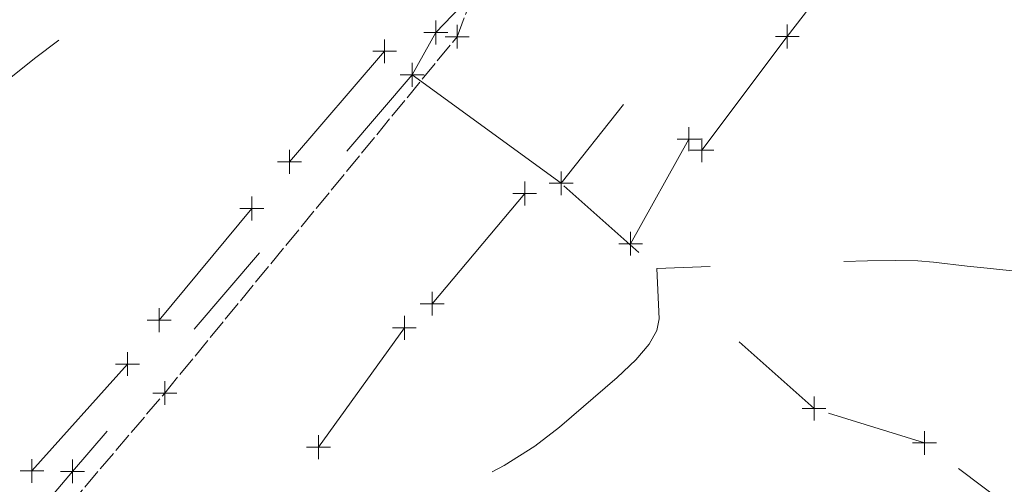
# Model space of a CAD drawing. Extents: x 1926935 to 1928139, y 199322 to 200300.
# Tile 609 of 656: x 1927517 to 1927559, y 199810 to 199830. Entities that reach past the tile are written whole.
import ezdxf

# ---------------------------------------------------------------- set-up
doc = ezdxf.new("R2010")
doc.units = 0
doc.header["$MEASUREMENT"] = 0
for name, pattern in [('DGN Style 2', [14.030763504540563, 8.418458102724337, -5.612305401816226]), ('DGN Style 3', [19.64306890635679, 14.03076350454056, -5.612305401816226]), ('DGN Style 5', [9.821534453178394, 4.209229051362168, -5.612305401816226]), ('fenceex', [0.9999979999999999, 0.8499983, -0.07499984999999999, -0.07499984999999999])]:
    doc.linetypes.add(name, pattern=pattern)
for name, color, linetype, lineweight in [('DT_X_Contour_Minor', 136, 'DGN Style 3', 0), ('DT_X_Terrain_Ground_Line', 92, 'DGN Style 3', 13), ('PV_X_Driveway', 7, 'DGN Style 5', 0), ('PV_X_EOP', 7, 'DGN Style 3', 0), ('RD_X_Bumper_Block', 7, 'DGN Style 2', 0), ('RD_X_Fence', 230, 'fenceex', 0)]:
    doc.layers.add(name, color=color, linetype=linetype, lineweight=lineweight)
doc.layers.add('SV_X_Shot_Marker (Construction)', color=40, linetype='Continuous', lineweight=0, transparency=0.5)

# ---------------------------------------------------------------- blocks, each defined once
blk = doc.blocks.new('SVPT_114')
at = {"layer": 'SV_X_Shot_Marker (Construction)', "transparency": 33554495}
for p, q in [((0, 0.02500000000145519), (0, -0.02499999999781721)), ((-0.02500000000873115, 1.818989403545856e-12), (0.02499999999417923, 1.818989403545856e-12))]:
    blk.add_line(p, q, dxfattribs=at)
blk.add_point((0, 1.818989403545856e-12), dxfattribs=at)
blk = doc.blocks.new('SVPT_115')
at = {"layer": 'SV_X_Shot_Marker (Construction)', "transparency": 33554495}
for p, q in [((1.455191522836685e-11, 0.0249999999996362), (1.455191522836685e-11, -0.0249999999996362)), ((-0.02499999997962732, 0), (0.02500000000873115, 0))]:
    blk.add_line(p, q, dxfattribs=at)
blk.add_point((1.455191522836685e-11, 0), dxfattribs=at)
blk = doc.blocks.new('SVPT_116')
at = {"layer": 'SV_X_Shot_Marker (Construction)', "transparency": 33554495}
for p, q in [((1.455191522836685e-11, 0.0249999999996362), (1.455191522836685e-11, -0.0249999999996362)), ((-0.02499999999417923, 0), (0.02500000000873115, 0))]:
    blk.add_line(p, q, dxfattribs=at)
blk.add_point((1.455191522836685e-11, 0), dxfattribs=at)
blk = doc.blocks.new('SVPT_117')
at = {"layer": 'SV_X_Shot_Marker (Construction)', "transparency": 33554495}
for p, q in [((1.455191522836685e-11, 0.0249999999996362), (1.455191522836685e-11, -0.0249999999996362)), ((-0.02499999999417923, 0), (0.02500000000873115, 0))]:
    blk.add_line(p, q, dxfattribs=at)
blk.add_point((1.455191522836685e-11, 0), dxfattribs=at)
blk = doc.blocks.new('SVPT_141')
at = {"layer": 'SV_X_Shot_Marker (Construction)', "transparency": 33554495}
for p, q in [((0, 0.0249999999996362), (0, -0.0249999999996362)), ((-0.02500000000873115, 0), (0.02499999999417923, 0))]:
    blk.add_line(p, q, dxfattribs=at)
blk.add_point((0, 0), dxfattribs=at)
blk = doc.blocks.new('SVPT_142')
at = {"layer": 'SV_X_Shot_Marker (Construction)', "transparency": 33554495}
for p, q in [((0, 0.0249999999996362), (0, -0.0249999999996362)), ((-0.02500000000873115, 0), (0.02499999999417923, 0))]:
    blk.add_line(p, q, dxfattribs=at)
blk.add_point((0, 0), dxfattribs=at)
blk = doc.blocks.new('SVPT_144')
at = {"layer": 'SV_X_Shot_Marker (Construction)', "transparency": 33554495}
for p, q in [((-1.455191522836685e-11, 0.02500000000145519), (-1.455191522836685e-11, -0.0249999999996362)), ((-0.02500000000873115, 0), (0.02499999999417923, 0))]:
    blk.add_line(p, q, dxfattribs=at)
blk.add_point((-1.455191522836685e-11, 0), dxfattribs=at)
blk = doc.blocks.new('SVPT_145')
at = {"layer": 'SV_X_Shot_Marker (Construction)', "transparency": 33554495}
for p, q in [((-1.455191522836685e-11, 0.02500000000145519), (-1.455191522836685e-11, -0.0249999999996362)), ((-0.02500000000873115, 0), (0.02499999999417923, 0))]:
    blk.add_line(p, q, dxfattribs=at)
blk.add_point((-1.455191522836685e-11, 0), dxfattribs=at)
blk = doc.blocks.new('SVPT_146')
at = {"layer": 'SV_X_Shot_Marker (Construction)', "transparency": 33554495}
for p, q in [((0, 0.0249999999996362), (0, -0.0249999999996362)), ((-0.02499999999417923, 0), (0.02500000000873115, 0))]:
    blk.add_line(p, q, dxfattribs=at)
blk.add_point((0, 0), dxfattribs=at)
blk = doc.blocks.new('SVPT_171')
at = {"layer": 'SV_X_Shot_Marker (Construction)', "transparency": 33554495}
for p, q in [((0, 0.0249999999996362), (0, -0.0249999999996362)), ((-0.02499999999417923, 0), (0.02500000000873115, 0))]:
    blk.add_line(p, q, dxfattribs=at)
blk.add_point((0, 0), dxfattribs=at)
blk = doc.blocks.new('SVPT_172')
at = {"layer": 'SV_X_Shot_Marker (Construction)', "transparency": 33554495}
for p, q in [((0, 0.0249999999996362), (0, -0.0249999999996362)), ((-0.02499999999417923, 0), (0.02500000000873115, 0))]:
    blk.add_line(p, q, dxfattribs=at)
blk.add_point((0, 0), dxfattribs=at)
blk = doc.blocks.new('SVPT_274')
at = {"layer": 'SV_X_Shot_Marker (Construction)', "transparency": 33554495}
for p, q in [((0, 0.0249999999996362), (0, -0.0249999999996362)), ((-0.02499999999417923, 0), (0.02500000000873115, 0))]:
    blk.add_line(p, q, dxfattribs=at)
blk.add_point((0, 0), dxfattribs=at)
blk = doc.blocks.new('SVPT_275')
at = {"layer": 'SV_X_Shot_Marker (Construction)', "transparency": 33554495}
for p, q in [((0, 0.0249999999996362), (0, -0.0249999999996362)), ((-0.02499999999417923, 0), (0.02500000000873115, 0))]:
    blk.add_line(p, q, dxfattribs=at)
blk.add_point((0, 0), dxfattribs=at)
blk = doc.blocks.new('SVPT_276')
at = {"layer": 'SV_X_Shot_Marker (Construction)', "transparency": 33554495}
for p, q in [((0, 0.0249999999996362), (0, -0.0249999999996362)), ((-0.02499999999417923, 0), (0.02500000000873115, 0))]:
    blk.add_line(p, q, dxfattribs=at)
blk.add_point((0, 0), dxfattribs=at)
blk = doc.blocks.new('SVPT_277')
at = {"layer": 'SV_X_Shot_Marker (Construction)', "transparency": 33554495}
for p, q in [((0, 0.0249999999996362), (0, -0.0249999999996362)), ((-0.02499999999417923, 0), (0.02500000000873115, 0))]:
    blk.add_line(p, q, dxfattribs=at)
blk.add_point((0, 0), dxfattribs=at)
blk = doc.blocks.new('SVPT_278')
at = {"layer": 'SV_X_Shot_Marker (Construction)', "transparency": 33554495}
for p, q in [((0, 0.0249999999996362), (0, -0.0249999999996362)), ((-0.02500000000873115, 0), (0.02499999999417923, 0))]:
    blk.add_line(p, q, dxfattribs=at)
blk.add_point((0, 0), dxfattribs=at)
blk = doc.blocks.new('SVPT_279')
at = {"layer": 'SV_X_Shot_Marker (Construction)', "transparency": 33554495}
for p, q in [((1.455191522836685e-11, 0.0249999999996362), (1.455191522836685e-11, -0.0249999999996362)), ((-0.02499999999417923, 0), (0.02500000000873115, 0))]:
    blk.add_line(p, q, dxfattribs=at)
blk.add_point((1.455191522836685e-11, 0), dxfattribs=at)
blk = doc.blocks.new('SVPT_359')
at = {"layer": 'SV_X_Shot_Marker (Construction)', "transparency": 33554495}
for p, q in [((0, 0.0249999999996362), (0, -0.02500000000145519)), ((-0.02499999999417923, -1.818989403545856e-12), (0.02499999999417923, -1.818989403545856e-12))]:
    blk.add_line(p, q, dxfattribs=at)
blk.add_point((0, -1.818989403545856e-12), dxfattribs=at)
blk = doc.blocks.new('SVPT_360')
at = {"layer": 'SV_X_Shot_Marker (Construction)', "transparency": 33554495}
for p, q in [((0, 0.02500000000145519), (0, -0.0249999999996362)), ((-0.02499999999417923, 1.818989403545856e-12), (0.02500000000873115, 1.818989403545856e-12))]:
    blk.add_line(p, q, dxfattribs=at)
blk.add_point((0, 1.818989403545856e-12), dxfattribs=at)
blk = doc.blocks.new('SVPT_361')
at = {"layer": 'SV_X_Shot_Marker (Construction)', "transparency": 33554495}
for p, q in [((0, 0.02500000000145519), (0, -0.0249999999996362)), ((-0.02499999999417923, 1.818989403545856e-12), (0.02500000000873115, 1.818989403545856e-12))]:
    blk.add_line(p, q, dxfattribs=at)
blk.add_point((0, 1.818989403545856e-12), dxfattribs=at)
blk = doc.blocks.new('SVPT_362')
at = {"layer": 'SV_X_Shot_Marker (Construction)', "transparency": 33554495}
for p, q in [((0, 0.02500000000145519), (0, -0.0249999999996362)), ((-0.02499999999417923, 1.818989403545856e-12), (0.02500000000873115, 1.818989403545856e-12))]:
    blk.add_line(p, q, dxfattribs=at)
blk.add_point((0, 1.818989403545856e-12), dxfattribs=at)
blk = doc.blocks.new('SVPT_363')
at = {"layer": 'SV_X_Shot_Marker (Construction)', "transparency": 33554495}
for p, q in [((0, 0.02500000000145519), (0, -0.0249999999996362)), ((-0.02499999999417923, 1.818989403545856e-12), (0.02500000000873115, 1.818989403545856e-12))]:
    blk.add_line(p, q, dxfattribs=at)
blk.add_point((0, 1.818989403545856e-12), dxfattribs=at)
blk = doc.blocks.new('SVPT_364')
at = {"layer": 'SV_X_Shot_Marker (Construction)', "transparency": 33554495}
for p, q in [((0, 0.0249999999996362), (0, -0.0249999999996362)), ((-0.02499999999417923, 0), (0.02499999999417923, 0))]:
    blk.add_line(p, q, dxfattribs=at)
blk.add_point((0, 0), dxfattribs=at)
blk = doc.blocks.new('SVPT_365')
at = {"layer": 'SV_X_Shot_Marker (Construction)', "transparency": 33554495}
for p, q in [((0, 0.0249999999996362), (0, -0.0249999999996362)), ((-0.02500000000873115, 0), (0.02499999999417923, 0))]:
    blk.add_line(p, q, dxfattribs=at)
blk.add_point((0, 0), dxfattribs=at)
blk = doc.blocks.new('SVPT_366')
at = {"layer": 'SV_X_Shot_Marker (Construction)', "transparency": 33554495}
for p, q in [((0, 0.0249999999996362), (0, -0.0249999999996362)), ((-0.02500000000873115, 0), (0.02499999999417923, 0))]:
    blk.add_line(p, q, dxfattribs=at)
blk.add_point((0, 0), dxfattribs=at)
blk = doc.blocks.new('SVPT_367')
at = {"layer": 'SV_X_Shot_Marker (Construction)', "transparency": 33554495}
for p, q in [((0, 0.0249999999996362), (0, -0.0249999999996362)), ((-0.02500000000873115, 0), (0.02499999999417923, 0))]:
    blk.add_line(p, q, dxfattribs=at)
blk.add_point((0, 0), dxfattribs=at)
blk = doc.blocks.new('*U2117', base_point=(1927600.1255, 199832.7095, 682.6088333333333))
at = {"layer": 'DT_X_Contour_Minor', "flags": 128}
for points, elevation in [([(1927550.650617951, 200066.186524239), (1927556.617452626, 200045.3640190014), (1927557.741241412, 200041.4009634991), (1927558.555392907, 200038.4357278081), (1927559.059907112, 200036.4683119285), (1927559.254784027, 200035.4987158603), (1927559.36160608, 200034.2435527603), (1927559.397193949, 200033.8028337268), (1927559.423841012, 200033.4220489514), (1927559.441547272, 200033.1011984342), (1927559.450312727, 200032.8402821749), (1927559.470356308, 200031.7625195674), (1927563.944807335, 200021.8581174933), (1927564.859606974, 200019.8246392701), (1927565.68638402, 200017.9689483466), (1927566.425138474, 200016.2910447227), (1927567.075870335, 200014.7909283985), (1927569.272487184, 200009.6790214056), (1927569.795132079, 200008.4555271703), (1927570.261726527, 200007.3571852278), (1927570.672270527, 200006.3839955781), (1927571.692320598, 200003.9556929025), (1927572.145354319, 200002.924108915), (1927572.739417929, 200001.6505839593), (1927573.474511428, 200000.1351180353), (1927574.350634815, 199998.3777111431), (1927576.875003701, 199993.3687048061), (1927577.721348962, 199991.6780196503), (1927578.367108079, 199990.3627189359), (1927578.812281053, 199989.4228026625), (1927579.056867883, 199988.8582708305), (1927579.44165124, 199987.8533652), (1927579.710208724, 199987.2299090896), (1927580.227293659, 199986.1132199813), (1927580.992906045, 199984.5032978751), (1927582.007045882, 199982.400142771), (1927587.319595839, 199971.4345419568), (1927583.817185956, 199969.1723002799), (1927583.139154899, 199968.7229475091), (1927582.606094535, 199968.3444213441), (1927582.218004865, 199968.0367217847), (1927581.974885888, 199967.7998488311), (1927581.178595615, 199966.8597037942), (1927581.620241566, 199965.0524087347), (1927581.722269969, 199964.5565901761), (1927581.839078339, 199963.8436895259), (1927581.97066668, 199962.9137067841), (1927582.117034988, 199961.7666419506), (1927582.527057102, 199958.4183596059), (1927582.677891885, 199957.2348076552), (1927582.822879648, 199956.1953635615), (1927582.962020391, 199955.3000273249), (1927583.095314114, 199954.5487989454), (1927583.442968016, 199952.7376670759), (1927583.576690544, 199952.0798046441), (1927583.717117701, 199951.4645662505), (1927583.864249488, 199950.8919518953), (1927584.018085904, 199950.3619615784), (1927584.751633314, 199947.9881295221), (1927593.466336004, 199930.2115520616), (1927595.099620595, 199926.8614011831), (1927596.264601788, 199924.4294817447), (1927596.961279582, 199922.9157937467), (1927597.189653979, 199922.3203371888), (1927597.174247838, 199921.9567616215), (1927597.202905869, 199921.7639760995), (1927597.300434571, 199921.4583012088), (1927597.466833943, 199921.0397369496), (1927597.702103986, 199920.5082833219), (1927598.421318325, 199918.9405544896), (1927598.731488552, 199918.3248518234), (1927599.122588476, 199917.653540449), (1927599.594618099, 199916.9266203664), (1927600.147577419, 199916.1440915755), (1927601.730041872, 199913.9832031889), (1927602.304640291, 199913.1216566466), (1927602.841587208, 199912.1576833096), (1927603.340882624, 199911.0912831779), (1927603.802526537, 199909.9224562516), (1927605.869011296, 199904.2289347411), (1927605.649058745, 199898.9361791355), (1927605.677688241, 199897.6303396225), (1927605.857842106, 199895.9811449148), (1927606.189520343, 199893.9885950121), (1927606.67272295, 199891.6526899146), (1927608.163295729, 199884.9658027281), (1927608.729549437, 199882.6011364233), (1927609.310380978, 199880.5223028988), (1927609.905790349, 199878.7293021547), (1927610.515777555, 199877.2221341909), (1927613.396399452, 199870.8556268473), (1927616.34771218, 199870.5473487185), (1927616.946088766, 199870.4514507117), (1927617.476370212, 199870.2958758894), (1927617.938556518, 199870.0806242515), (1927618.332647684, 199869.805695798), (1927619.29276394, 199868.9929841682), (1927619.609429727, 199868.7143473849), (1927619.839339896, 199868.4879707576), (1927619.982494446, 199868.3138542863), (1927620.038893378, 199868.1919979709), (1927620.073616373, 199867.9367280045), (1927620.247586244, 199867.6293274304), (1927620.743453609, 199866.8985781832), (1927621.561218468, 199865.7444802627), (1927622.700880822, 199864.1670336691), (1927626.169177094, 199859.3960445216), (1927627.353976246, 199857.7396547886), (1927628.307151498, 199856.34872745), (1927629.028702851, 199855.2232625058), (1927629.518630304, 199854.3632599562), (1927630.516271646, 199852.423869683), (1927631.111873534, 199851.3139157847), (1927632.15044819, 199849.4385967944), (1927633.631995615, 199846.7979127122), (1927635.556515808, 199843.3918635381), (1927641.279200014, 199833.2885789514), (1927643.161580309, 199829.9626900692), (1927644.516708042, 199827.5624868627), (1927645.34458321, 199826.0879693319), (1927645.645205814, 199825.5391374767), (1927645.743862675, 199825.3098334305), (1927645.866399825, 199825.1297617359), (1927646.160018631, 199824.7615246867), (1927646.624719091, 199824.205122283), (1927647.260501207, 199823.4605545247), (1927650.62667494, 199819.5468524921), (1927647.991091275, 199821.3314998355), (1927647.454650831, 199821.7124954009), (1927646.974865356, 199822.0906332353), (1927646.551734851, 199822.465913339), (1927646.185259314, 199822.8383357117), (1927645.283531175, 199823.8276517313), (1927644.860500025, 199824.3206306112), (1927644.267702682, 199825.0575802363), (1927643.505139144, 199826.0385006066), (1927642.572809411, 199827.2633917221), (1927639.860241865, 199830.8550623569), (1927638.734474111, 199832.2924170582), (1927637.391596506, 199833.9107281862), (1927635.831609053, 199835.7099957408), (1927634.05451175, 199837.690219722), (1927629.026105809, 199843.2120922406), (1927627.346820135, 199845.0934527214), (1927626.080267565, 199846.596129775), (1927625.2264481, 199847.7201234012), (1927624.78536174, 199848.4654336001), (1927624.159442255, 199849.9480162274), (1927623.922759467, 199850.4393730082), (1927623.682150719, 199850.8015063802), (1927623.437616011, 199851.0344163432), (1927623.189155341, 199851.1381028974), (1927622.521358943, 199851.2423024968), (1927622.248582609, 199851.3496603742), (1927621.931100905, 199851.5935843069), (1927621.568913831, 199851.974074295), (1927621.162021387, 199852.4911303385), (1927619.158877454, 199855.2227126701), (1927618.245625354, 199854.9432481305), (1927618.048776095, 199854.901778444), (1927617.849622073, 199854.8971399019), (1927617.648163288, 199854.9293325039), (1927617.444399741, 199854.9983562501), (1927616.488125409, 199855.4064064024), (1927605.988655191, 199857.7291288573), (1927604.019055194, 199858.1648696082), (1927602.610028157, 199858.4766393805), (1927601.761574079, 199858.664438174), (1927601.473692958, 199858.7282659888), (1927601.438251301, 199858.7368635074), (1927601.425862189, 199858.7243975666), (1927601.298744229, 199858.5290224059), (1927600.922699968, 199857.9482394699), (1927600.297729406, 199856.9820487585), (1927599.423832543, 199855.6304502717), (1927594.764819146, 199848.4237058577), (1927595.275075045, 199844.0644395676), (1927595.188593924, 199843.1560336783), (1927594.710469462, 199842.299072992), (1927593.840701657, 199841.4935575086), (1927592.579290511, 199840.7394872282), (1927588.693336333, 199838.7972267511), (1927587.013140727, 199838.1144212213), (1927584.887019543, 199837.5226999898), (1927582.314972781, 199837.0220630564), (1927579.297000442, 199836.6125104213), (1927570.654506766, 199835.6418157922), (1927567.818050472, 199835.3233674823), (1927565.790551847, 199835.0960435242), (1927564.572010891, 199834.9598439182), (1927564.162427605, 199834.9147686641), (1927564.148815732, 199834.9160671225), (1927564.144237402, 199834.9165065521), (1927564.140711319, 199834.916850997), (1927564.138237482, 199834.9171004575), (1927564.136815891, 199834.9172549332), (1927564.134427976, 199834.9175402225), (1927564.132926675, 199834.9176072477), (1927564.130213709, 199834.9175943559), (1927564.126289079, 199834.9175015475), (1927564.121152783, 199834.9173288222), (1927564.10584044, 199834.9167616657), (1927563.830932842, 199834.9200134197), (1927563.017694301, 199834.9301940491), (1927561.666124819, 199834.9473035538), (1927559.776224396, 199834.971341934), (1927549.700583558, 199835.0996884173), (1927549.708112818, 199838.4222404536), (1927549.716375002, 199839.0674966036), (1927549.737934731, 199839.579314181), (1927549.772792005, 199839.9576931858), (1927549.820946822, 199840.2026336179), (1927549.967089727, 199840.6778900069), (1927550.012350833, 199840.8567820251), (1927550.038526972, 199841.0370157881), (1927550.045618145, 199841.2185912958), (1927550.03362435, 199841.4015085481), (1927549.976194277, 199841.8910768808), (1927549.762310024, 199842.1926334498), (1927549.16372982, 199842.7301269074), (1927548.180453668, 199843.5035572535), (1927546.812481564, 199844.5129244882), (1927542.65162802, 199847.5191529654), (1927541.21297483, 199848.571597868), (1927540.017655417, 199849.4742612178), (1927539.06566978, 199850.2271430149), (1927538.357017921, 199850.8302432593), (1927536.791724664, 199852.2388018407), (1927536.243912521, 199852.696632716), (1927535.774446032, 199853.0137064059), (1927535.383325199, 199853.1900229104), (1927535.070550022, 199853.2255822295), (1927534.340943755, 199853.1327308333), (1927534.081808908, 199853.0831339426), (1927533.851609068, 199853.0039818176), (1927533.650344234, 199852.8952744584), (1927533.478014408, 199852.7570118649), (1927533.057048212, 199852.3489046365), (1927532.885486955, 199852.2029498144), (1927532.686527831, 199852.0711657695), (1927532.46017084, 199851.9535525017), (1927532.206415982, 199851.8501100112), (1927531.493205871, 199851.5931577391), (1927531.225025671, 199851.4694460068), (1927530.955392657, 199851.2910250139), (1927530.684306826, 199851.0578947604), (1927530.41176818, 199850.7700552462), (1927529.683061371, 199849.9295375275), (1927529.308194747, 199849.5279663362), (1927528.730124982, 199848.9536410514), (1927527.948852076, 199848.206561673), (1927526.96437603, 199847.286728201), (1927524.068169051, 199844.603500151), (1927523.114629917, 199843.7203176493), (1927522.426167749, 199843.0831911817), (1927522.002782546, 199842.6921207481), (1927521.844474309, 199842.5471063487), (1927521.775754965, 199842.4884759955), (1927521.75072567, 199842.4664534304), (1927521.727177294, 199842.4443584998), (1927521.705109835, 199842.4221912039), (1927521.684523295, 199842.3999515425), (1927521.631600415, 199842.3405492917), (1927521.648281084, 199842.2882311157), (1927521.738015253, 199842.1758282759), (1927521.90080292, 199842.0033407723), (1927522.136644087, 199841.7707686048), (1927523.407694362, 199840.5452342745), (1927522.308608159, 199841.447934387), (1927522.092449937, 199841.6254176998), (1927521.915012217, 199841.7709961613), (1927521.776294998, 199841.8846697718), (1927521.67629828, 199841.966438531), (1927521.461267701, 199842.141948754), (1927521.430200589, 199842.2475545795), (1927521.498272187, 199842.4327393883), (1927521.665482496, 199842.6975031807), (1927521.931831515, 199843.0418459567), (1927522.774280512, 199844.0661986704), (1927523.184055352, 199844.5648875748), (1927523.781543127, 199845.2926897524), (1927524.566743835, 199846.2496052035), (1927525.539657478, 199847.4356339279), (1927528.384377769, 199850.9038615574), (1927529.316083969, 199852.0416076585), (1927529.977662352, 199852.8536752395), (1927530.369112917, 199853.3400643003), (1927530.490435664, 199853.5007748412), (1927530.426310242, 199853.4908408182), (1927530.242219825, 199853.6598628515), (1927530.206914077, 199853.6922411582), (1927530.179892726, 199853.716938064), (1927530.161155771, 199853.7339535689), (1927530.150703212, 199853.7432876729), (1927530.121254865, 199853.7689235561), (1927530.117849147, 199853.7979612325), (1927530.085091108, 199853.7644482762), (1927529.988276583, 199853.6514646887), (1927529.827405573, 199853.45901047), (1927529.602478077, 199853.1870856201), (1927528.917262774, 199852.3559918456), (1927528.541485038, 199851.9035993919), (1927527.928063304, 199851.1697423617), (1927527.076997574, 199850.1544207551), (1927525.988287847, 199848.8576345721), (1927522.768203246, 199845.024251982), (1927521.786607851, 199843.7046135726), (1927521.256885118, 199842.6207352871), (1927521.179035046, 199841.7726171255), (1927521.553057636, 199841.1602590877), (1927523.15294809, 199839.8416511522), (1927523.760371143, 199839.3406152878), (1927524.382722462, 199838.8264636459), (1927525.020002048, 199838.2991962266), (1927525.672209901, 199837.75881303), (1927527.431335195, 199836.3003034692), (1927528.013479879, 199835.8179524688), (1927528.44056996, 199835.4647816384), (1927528.712605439, 199835.2407909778), (1927528.829586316, 199835.1459804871), (1927528.934795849, 199835.0653927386), (1927528.970736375, 199835.040796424), (1927528.999650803, 199835.0274482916), (1927529.021539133, 199835.0253483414), (1927529.036401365, 199835.0344965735), (1927529.066665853, 199835.0738894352), (1927529.080434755, 199835.0892962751), (1927529.099043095, 199835.1059721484), (1927529.122490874, 199835.1239170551), (1927529.150778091, 199835.1431309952), (1927529.232663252, 199835.1960602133), (1927529.247482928, 199835.2007083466), (1927529.230528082, 199835.1749558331), (1927529.181798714, 199835.1188026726), (1927529.101294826, 199835.0322488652), (1927528.844251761, 199834.7609045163), (1927528.736168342, 199834.6827545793), (1927528.604700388, 199834.6518130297), (1927528.449847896, 199834.6680798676), (1927528.271610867, 199834.7315550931), (1927527.385274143, 199835.1379257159), (1927527.356891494, 199835.0931423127), (1927527.141868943, 199834.9297396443), (1927526.50896528, 199834.4587245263), (1927525.458180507, 199833.6800969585), (1927523.989514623, 199832.593856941), (1927519.51589745, 199829.2870669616), (1927517.896770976, 199828.0633022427), (1927516.394604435, 199826.8721005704), (1927515.009397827, 199825.7134619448), (1927513.741151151, 199824.5873863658), (1927510.515106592, 199821.6279355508), (1927509.348425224, 199820.5099265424), (1927508.267914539, 199819.3754876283), (1927507.273574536, 199818.2246188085), (1927506.365405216, 199817.0573200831), (1927504.058514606, 199813.922616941), (1927503.272324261, 199812.895636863), (1927502.643921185, 199812.1657239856), (1927502.173305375, 199811.7328783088), (1927501.860476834, 199811.5970998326), (1927501.236650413, 199811.6311134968), (1927500.93631964, 199811.6828619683), (1927500.50319714, 199811.8125971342), (1927499.937282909, 199812.0203189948), (1927499.23857695, 199812.3060275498), (1927495.668101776, 199813.8213030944)], 672.9999999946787), ([(1927790.700136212, 199630.1042767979), (1927790.375829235, 199633.1220239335), (1927790.234835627, 199633.7691313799), (1927789.950843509, 199634.4171335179), (1927789.523852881, 199635.0660303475), (1927788.953863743, 199635.7158218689), (1927787.243228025, 199637.4497921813), (1927786.599324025, 199638.1872323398), (1927785.950588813, 199639.0990750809), (1927785.297022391, 199640.1853204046), (1927784.638624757, 199641.4459683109), (1927782.876456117, 199645.0402328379), (1927782.268448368, 199646.2860020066), (1927781.766051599, 199647.3276111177), (1927781.369265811, 199648.1650601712), (1927781.078091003, 199648.7983491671), (1927779.965700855, 199651.2773243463), (1927777.771877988, 199651.9810674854), (1927777.266346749, 199652.1424485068), (1927776.003713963, 199652.5442415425), (1927774.096585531, 199653.1502153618), (1927773.426848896, 199653.3761853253), (1927772.847985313, 199653.5996148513), (1927772.359994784, 199653.8205039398), (1927771.962877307, 199654.0388525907), (1927770.32169954, 199655.0518852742), (1927762.009483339, 199663.1806538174), (1927760.433147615, 199664.7963393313), (1927759.266518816, 199666.1596379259), (1927758.50959694, 199667.2705496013), (1927758.162381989, 199668.1290743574), (1927757.782751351, 199670.0819578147), (1927757.59576816, 199670.894392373), (1927757.319541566, 199671.8670334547), (1927756.954071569, 199672.99988106), (1927756.499358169, 199674.2929351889), (1927754.169127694, 199680.7010030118), (1927749.515008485, 199683.1725615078), (1927748.475082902, 199683.7578709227), (1927747.34992867, 199684.4545598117), (1927746.13954579, 199685.2626281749), (1927744.843934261, 199686.1820760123), (1927741.275331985, 199688.7824428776), (1927739.976491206, 199689.7386870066), (1927738.756420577, 199690.6571442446), (1927737.615120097, 199691.5378145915), (1927736.552589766, 199692.3806980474), (1927733.824202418, 199694.5780047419), (1927732.778897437, 199695.4931591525), (1927731.689273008, 199696.5906423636), (1927730.55532913, 199697.8704543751), (1927729.377065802, 199699.332595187), (1927723.77509156, 199706.5813528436), (1927718.869507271, 199706.144117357), (1927717.916999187, 199706.062413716), (1927717.161868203, 199706.0046894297), (1927716.604114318, 199705.9709444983), (1927716.243737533, 199705.9611789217), (1927715.54590224, 199705.9671098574), (1927715.325796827, 199706.0083052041), (1927715.188857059, 199706.1274430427), (1927715.135082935, 199706.3245233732), (1927715.164474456, 199706.5995461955), (1927715.353739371, 199707.4368637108), (1927715.421733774, 199707.8065161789), (1927715.483768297, 199708.2874854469), (1927715.53984294, 199708.8797715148), (1927715.589957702, 199709.5833743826), (1927715.809920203, 199713.1265936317), (1927715.897636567, 199713.6373701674), (1927715.912370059, 199713.7518205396), (1927715.91897781, 199713.8762674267), (1927715.917459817, 199714.0107108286), (1927715.907816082, 199714.1551507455), (1927715.871265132, 199714.5536525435), (1927715.803071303, 199714.7911092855), (1927715.625903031, 199715.2046031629), (1927715.339760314, 199715.7941341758), (1927714.944643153, 199716.5597023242), (1927712.846489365, 199720.5431069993), (1927712.17400899, 199721.7307545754), (1927711.99484934, 199722.1516298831), (1927711.745576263, 199722.9052639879), (1927711.42618976, 199723.9916568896), (1927711.036689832, 199725.4108085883), (1927709.055425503, 199732.809953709), (1927707.926345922, 199734.6019363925), (1927707.6899016, 199734.9960484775), (1927707.464459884, 199735.4103921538), (1927707.250020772, 199735.8449674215), (1927707.046584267, 199736.2997742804), (1927706.51875706, 199737.5395680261), (1927706.293331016, 199738.0138840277), (1927706.012923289, 199738.5069867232), (1927705.677533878, 199739.0188761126), (1927705.287162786, 199739.549552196), (1927704.172864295, 199740.9897373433), (1927703.675199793, 199741.7951535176), (1927703.017930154, 199743.1312631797), (1927702.201055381, 199744.9980663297), (1927701.224575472, 199747.3955629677), (1927698.407822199, 199754.4964786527), (1927697.466597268, 199756.8637227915), (1927696.75548743, 199758.6397684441), (1927696.274492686, 199759.8246156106), (1927696.023613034, 199760.4182642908), (1927695.661420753, 199761.2130627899), (1927695.534466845, 199761.4945084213), (1927695.425249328, 199761.7427464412), (1927695.333768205, 199761.9577768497), (1927695.260023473, 199762.1395996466), (1927694.957266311, 199762.9106216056), (1927693.124529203, 199767.2712259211), (1927692.750657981, 199768.1484705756), (1927692.414503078, 199768.9113741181), (1927692.116064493, 199769.5599365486), (1927691.855342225, 199770.0941578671), (1927690.726643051, 199772.3203947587), (1927689.153828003, 199774.3742991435), (1927688.850277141, 199774.7697673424), (1927688.613688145, 199775.0759272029), (1927688.444061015, 199775.292778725), (1927688.341395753, 199775.4203219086), (1927688.01853555, 199775.8071373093), (1927682.753550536, 199780.7625651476), (1927681.686572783, 199781.7621997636), (1927680.742061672, 199782.6373488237), (1927679.920017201, 199783.3880123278), (1927679.220439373, 199784.0141902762), (1927677.518187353, 199785.518017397), (1927676.610208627, 199786.3761689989), (1927675.162961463, 199787.8227534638), (1927673.17644586, 199789.8577707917), (1927670.65066182, 199792.4812209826), (1927663.196213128, 199800.2616653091), (1927660.678852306, 199802.9018463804), (1927658.717606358, 199804.9870563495), (1927657.312475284, 199806.5172952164), (1927656.463459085, 199807.492562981), (1927654.940902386, 199809.3533155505), (1927654.403241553, 199809.9896548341), (1927653.93217658, 199810.5031082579), (1927653.527707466, 199810.8936758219), (1927653.189834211, 199811.1613575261), (1927652.377633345, 199811.7113275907), (1927652.059374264, 199811.9485693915), (1927651.713747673, 199812.2478172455), (1927651.34075357, 199812.6090711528), (1927650.940391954, 199813.0323311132), (1927649.008180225, 199815.1522250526), (1927642.018911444, 199822.23038326), (1927640.705588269, 199823.5607228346), (1927639.761019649, 199824.518245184), (1927639.185205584, 199825.102950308), (1927638.978146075, 199825.3148382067), (1927638.87229566, 199825.4337415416), (1927638.848260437, 199825.4475295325), (1927638.757417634, 199825.5239058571), (1927638.495190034, 199825.7471256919), (1927638.061577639, 199826.1171890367), (1927637.456580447, 199826.6340958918), (1927634.23336236, 199829.3889627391), (1927628.377273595, 199831.7368253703), (1927627.090075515, 199832.2302279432), (1927625.738233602, 199832.7042088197), (1927624.321747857, 199833.158768), (1927622.840618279, 199833.5939054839), (1927615.777844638, 199835.5792297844), (1927615.346748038, 199835.3152577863), (1927615.123196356, 199835.1280849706), (1927614.637296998, 199834.6796973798), (1927613.889049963, 199833.9700950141), (1927612.878455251, 199832.9992778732), (1927607.550202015, 199827.8592967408), (1927608.375286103, 199822.8722264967), (1927608.17784149, 199821.8755691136), (1927607.231900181, 199821.0229127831), (1927605.537462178, 199820.3142575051), (1927603.094527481, 199819.7496032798), (1927595.582039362, 199818.4358600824), (1927593.175437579, 199818.1124188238), (1927591.58999832, 199818.1274024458), (1927590.825721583, 199818.4808109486), (1927590.88260737, 199819.1726443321), (1927592.129186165, 199821.4687665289), (1927592.335717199, 199822.1209676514), (1927592.020376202, 199822.3554793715), (1927591.183163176, 199822.1723016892), (1927589.82407812, 199821.5714346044), (1927585.50402193, 199819.4122031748), (1927584.007988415, 199818.6948868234), (1927582.759930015, 199818.1623613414), (1927581.759846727, 199817.8146267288), (1927581.007738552, 199817.6516829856), (1927579.332750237, 199817.4635541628), (1927578.407178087, 199817.43768845), (1927576.886702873, 199817.5011879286), (1927574.771324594, 199817.6540525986), (1927572.061043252, 199817.89628246), (1927564.040422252, 199818.6613823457), (1927561.342700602, 199818.9203105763), (1927559.265001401, 199819.1232703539), (1927557.80732465, 199819.2702616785), (1927556.969670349, 199819.36128455), (1927555.562622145, 199819.5293876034), (1927554.903306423, 199819.5772264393), (1927553.980645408, 199819.5946656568), (1927552.794639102, 199819.5817052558), (1927551.345287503, 199819.5383452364), (1927543.967174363, 199819.2650660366), (1927544.068647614, 199817.160929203), (1927543.974725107, 199816.6686959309), (1927543.649469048, 199816.0937690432), (1927543.092879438, 199815.4361485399), (1927542.304956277, 199814.6958344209), (1927539.895383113, 199812.6114052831), (1927538.862321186, 199811.8195987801), (1927537.570315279, 199811.0075011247), (1927536.019365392, 199810.1751123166), (1927534.209471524, 199809.322432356), (1927529.037829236, 199807.0215642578), (1927527.280632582, 199806.263162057), (1927525.887774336, 199805.7136065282), (1927524.859254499, 199805.3728976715), (1927524.195073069, 199805.2410354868), (1927522.909707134, 199805.1678652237), (1927522.321035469, 199804.9630520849), (1927521.519044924, 199804.4034903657), (1927520.503735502, 199803.4891800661), (1927519.275107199, 199802.2201211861), (1927515.714339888, 199798.3629660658), (1927514.526133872, 199797.0683927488), (1927513.632091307, 199796.0775391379), (1927513.032212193, 199795.3904052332), (1927512.72649653, 199795.0069910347), (1927512.303472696, 199794.3895127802), (1927512.1014037, 199794.173759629), (1927511.812464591, 199793.9896088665), (1927511.436655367, 199793.8370604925), (1927510.973976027, 199793.7161145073), (1927509.624337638, 199793.435728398), (1927509.143945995, 199793.3576219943), (1927508.714999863, 199793.3335923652), (1927508.337499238, 199793.3636395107), (1927508.011444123, 199793.4477634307), (1927507.210557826, 199793.7441962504), (1927506.948147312, 199793.8396551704), (1927506.761580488, 199793.903707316), (1927506.650857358, 199793.9363526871), (1927506.615977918, 199793.9375912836), (1927506.630175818, 199793.8700889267), (1927506.09599512, 199793.9183166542), (1927505.989683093, 199793.9278577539), (1927505.899681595, 199793.935812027), (1927505.825990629, 199793.9421794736), (1927505.768610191, 199793.9469600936), (1927505.637343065, 199793.9575926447), (1927505.589755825, 199793.9596684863), (1927505.545444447, 199793.9579215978), (1927505.504408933, 199793.952351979), (1927505.466649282, 199793.9429596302), (1927505.370324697, 199793.912816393), (1927505.333687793, 199793.8995815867), (1927505.296020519, 199793.8824845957), (1927505.257322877, 199793.8615254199), (1927505.217594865, 199793.8367040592), (1927505.110279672, 199793.7653641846), (1927504.909231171, 199793.812334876), (1927504.386572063, 199794.0067518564), (1927503.542302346, 199794.3486151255), (1927502.376422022, 199794.8379246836), (1927496.185222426, 199797.4654106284)], 673.9999999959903)]:
    blk.add_lwpolyline(points, dxfattribs=dict(at, elevation=elevation))

msp = doc.modelspace()

# ---------------------------------------------------------------- linework, layer by layer
at = {"layer": 'PV_X_Driveway'}
for points in [[(1927559.116, 199878.9179000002, 670.9337999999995), (1927554.142, 199879.5489000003, 670.893599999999), (1927549.297, 199878.3269000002, 670.953), (1927543.426, 199872.7767000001, 671.3207999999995), (1927536.587, 199863.4944000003, 671.767400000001), (1927533.855, 199860.1287000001, 671.950599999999), (1927520.09, 199843.0085999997, 672.3667999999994), (1927519.466, 199841.5172000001, 672.4824999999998), (1927520.725, 199841.2350999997, 672.5447000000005), (1927528.38, 199834.2272999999, 673.068), (1927534.71, 199829.1504000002, 673.3297000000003), (1927533.719, 199827.3705, 673.3799000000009), (1927519.492, 199810.7660999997, 673.747400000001), (1927507.866, 199797.0602999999, 673.7812000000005), (1927505.858, 199794.6997000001, 673.917), (1927527.104, 199771.8734000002, 676.2007000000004), (1927516.079, 199760.8877999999, 676.7277999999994), (1927519.779, 199755.5344000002, 676.9327999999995)], [(1927567.838, 199802.4777000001, 675.169599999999), (1927555.187, 199811.9557000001, 674.4642000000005), (1927550.56, 199813.3964000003, 674.410099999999), (1927539.961, 199822.8312000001, 673.7507999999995), (1927554.512, 199841.1604000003, 672.629099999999), (1927556.908, 199844.7167000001, 672.5247000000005), (1927562.016, 199850.3685, 672.1122999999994)]]:
    msp.add_polyline3d(points, dxfattribs=at)
at = {"layer": 'PV_X_EOP', "extrusion": (-0.03882112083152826, 0.02823145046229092, 0.9988472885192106), "elevation": -68514.99921360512, "flags": 128}
msp.add_lwpolyline([(-1295277.582903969, 1439757.478594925), (-1295277.582903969, 1439749.751669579)], dxfattribs=at)
at = {"layer": 'PV_X_EOP'}
msp.add_polyline3d([(1927534.71, 199829.1504000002, 673.3297000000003), (1927536.76, 199831.2930999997, 673.464099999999), (1927536.864, 199831.4445, 673.5189000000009), (1927542.898, 199837.981, 673.526400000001), (1927542.483, 199838.4275999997, 673.5090999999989)], dxfattribs=at)
at = {"layer": 'RD_X_Bumper_Block', "extrusion": (0.04323123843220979, 0.0560052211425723, 0.9974940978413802), "elevation": 95193.74419890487, "flags": 128}
msp.add_lwpolyline([(-1403736.43012696, -1332606.882060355), (-1403736.43012696, -1332612.944274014)], dxfattribs=at)
at = {"layer": 'RD_X_Bumper_Block', "extrusion": (0.001680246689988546, 0.002240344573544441, 0.9999960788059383), "elevation": 4360.058102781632, "flags": 128}
msp.add_lwpolyline([(1927542.008160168, 199814.9465180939), (1927545.586183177, 199819.7172300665)], dxfattribs=at)
at = {"layer": 'RD_X_Bumper_Block', "extrusion": (0.004614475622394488, 0.005359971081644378, 0.9999749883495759), "elevation": 10639.04561735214, "flags": 128}
msp.add_lwpolyline([(1927504.950697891, 199769.5745627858), (1927508.935854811, 199774.2034292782)], dxfattribs=at)
at = {"layer": 'RD_X_Bumper_Block', "extrusion": (0.03109196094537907, 0.05571755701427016, 0.9979623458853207), "elevation": 71737.11786403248, "flags": 128}
msp.add_lwpolyline([(-1585835.022978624, -1111454.545727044), (-1585835.022978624, -1111459.573497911)], dxfattribs=at)
at = {"layer": 'RD_X_Bumper_Block', "extrusion": (-0.01483430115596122, -0.01764968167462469, 0.999734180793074), "elevation": -31447.11347834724, "flags": 128}
msp.add_lwpolyline([(1347004.972290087, 1392804.997602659), (1347004.972290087, 1392811.026466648)], dxfattribs=at)
at = {"layer": 'RD_X_Bumper_Block', "extrusion": (0.003319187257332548, 0.003997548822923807, 0.9999865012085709), "elevation": 7870.164200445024, "flags": 128}
msp.add_lwpolyline([(1927510.266265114, 199787.2354803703), (1927514.1513486, 199791.9145177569)], dxfattribs=at)
at = {"layer": 'RD_X_Bumper_Block', "extrusion": (0.0238149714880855, 0.03300698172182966, 0.9991713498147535), "elevation": 53172.38884713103, "flags": 128}
msp.add_lwpolyline([(-1446221.8885659, -1288763.458192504), (-1446221.8885659, -1288769.617667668)], dxfattribs=at)
at = {"layer": 'RD_X_Bumper_Block', "extrusion": (0.01256805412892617, 0.01406704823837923, 0.9998220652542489), "elevation": 27709.53513883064, "flags": 128}
msp.add_lwpolyline([(1927357.052690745, 199440.7250582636), (1927361.054798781, 199445.2037014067)], dxfattribs=at)
at = {"layer": 'RD_X_Fence'}
msp.add_polyline3d([(1927537.677, 199762.2944000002, 676.788599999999), (1927523.898, 199777.1087000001, 675.9084000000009), (1927507.051, 199794.8714000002, 673.805099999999), (1927523.353, 199814.0474000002, 673.613900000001), (1927535.606, 199828.9707999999, 673.3109999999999), (1927536.947, 199832.5415999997, 673.5637000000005)], dxfattribs=at)

# ---------------------------------------------------------------- block references
at = {"layer": 'DT_X_Terrain_Ground_Line'}
msp.add_blockref('*U2117', (1927600.1255, 199832.7095, 682.6088333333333), dxfattribs=at)
at = {"layer": 'SV_X_Shot_Marker (Construction)', "transparency": 33554495, "xscale": 20, "yscale": 20, "zscale": 20}
for name, p in [('SVPT_141', (1927534.71, 199829.1504000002, 673.3297000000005)), ('SVPT_142', (1927534.71, 199829.1504000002, 673.3297000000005)), ('SVPT_172', (1927535.606, 199828.9707999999, 673.3109999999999)), ('SVPT_366', (1927549.439, 199828.9837999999, 673.616400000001)), ('SVPT_367', (1927549.439, 199828.9837999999, 673.616400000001)), ('SVPT_279', (1927532.566, 199828.3587000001, 673.4362000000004)), ('SVPT_144', (1927533.719, 199827.3705, 673.3799000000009)), ('SVPT_145', (1927533.719, 199827.3705, 673.3799000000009)), ('SVPT_364', (1927545.32, 199824.6815, 673.5835)), ('SVPT_365', (1927545.861, 199824.2130999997, 673.633099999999)), ('SVPT_278', (1927528.581, 199823.7299000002, 673.479400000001)), ('SVPT_116', (1927539.961, 199822.8312000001, 673.7507999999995)), ('SVPT_117', (1927539.961, 199822.8312000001, 673.7507999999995)), ('SVPT_362', (1927538.437, 199822.4010999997, 673.553)), ('SVPT_277', (1927527.005, 199821.7795, 673.5529000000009)), ('SVPT_363', (1927542.875, 199820.3, 673.9042999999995)), ('SVPT_361', (1927534.559, 199817.7870999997, 673.414)), ('SVPT_276', (1927523.12, 199817.1005, 673.5844999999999)), ('SVPT_360', (1927533.394, 199816.7730999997, 673.4454999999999)), ('SVPT_275', (1927521.79, 199815.2607999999, 673.645900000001)), ('SVPT_171', (1927523.353, 199814.0474000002, 673.613900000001)), ('SVPT_115', (1927550.56, 199813.3964000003, 674.410099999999)), ('SVPT_359', (1927529.793, 199811.7822000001, 673.6962000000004)), ('SVPT_114', (1927555.187, 199811.9557000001, 674.4642000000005)), ('SVPT_274', (1927517.789, 199810.7825999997, 673.7592000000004)), ('SVPT_146', (1927519.492, 199810.7660999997, 673.747400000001))]:
    msp.add_blockref(name, p, dxfattribs=at)

doc.saveas('drawing.dxf')
